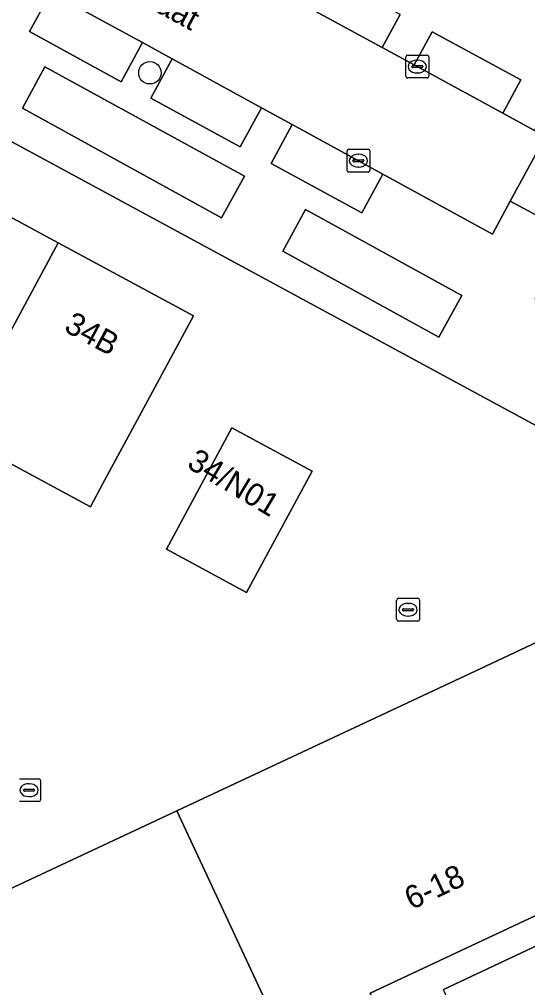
# Model space of a CAD drawing. Extents: x 158352 to 159489, y 383828 to 384603.
# Drawn here: x 159037.32 to 159059.56, y 383932.8 to 383975.15 of the extents above; entities that cross this region are included whole.
import ezdxf

# ---------------------------------------------------------------- set-up
doc = ezdxf.new("R2010")
doc.units = 0
for name, color, linetype in [('IMGEO_Boom', 7, 'Continuous'), ('IMGEO_Erf', 7, 'Continuous'), ('IMGEO_Groenvoorziening', 7, 'Continuous'), ('IMGEO_Kolk', 7, 'Continuous'), ('IMGEO_Openbare_ruimte_label', 7, 'Continuous'), ('IMGEO_Pand', 7, 'Continuous'), ('IMGEO_Pand_nummerreeks', 7, 'Continuous'), ('IMGEO_Parkeervlak_open', 7, 'Continuous'), ('IMGEO_Rijbaan_lokaal_open', 7, 'Continuous'), ('IMGEO_Voetpad_open', 7, 'Continuous')]:
    doc.layers.add(name, color=color, linetype=linetype)

msp = doc.modelspace()

# ---------------------------------------------------------------- linework, layer by layer
at = {"layer": 'IMGEO_Boom'}
msp.add_circle((159043.03, 383972.815), 0.489, dxfattribs=at)
at = {"layer": 'IMGEO_Erf'}
for points in [[(159077.838, 383947.064), (159071.597, 383950.894), (159064.335, 383954.998), (159014.965, 383981.725), (159004.237, 383961.61), (159006.828, 383960.186), (159006.791, 383960.116), (159009.12, 383958.818), (159013.194, 383966.374), (159008.306, 383969.01), (159013.269, 383978.213)], [(159033.314, 383968.449), (159039.017, 383965.374), (159044.933, 383962.184), (159042.56, 383957.784), (159040.974, 383954.842), (159040.426, 383953.826), (159034.51, 383957.016)], [(159057.262, 383946.636), (159061.709, 383948.723), (159066.812, 383937.845), (159078.246, 383943.072), (159078.943, 383943.391)], [(158975.086, 383908.195), (158992.369, 383916.279), (159000, 383919.849), (159009.715, 383924.393), (159026.991, 383932.475), (159044.205, 383940.528), (159057.262, 383946.636)]]:
    msp.add_lwpolyline(points, dxfattribs=at)
msp.add_lwpolyline([(159043.753, 383951.977), (159046.616, 383957.287), (159050.129, 383955.392), (159047.266, 383950.082)], close=True, dxfattribs=at)
at = {"layer": 'IMGEO_Groenvoorziening'}
for points in [[(159038.438, 383973.079), (159037.45, 383971.264), (159046.17, 383966.472), (159047.175, 383968.288)], [(159049.838, 383966.837), (159048.855, 383965.019), (159055.675, 383961.25), (159056.688, 383963.067)]]:
    msp.add_lwpolyline(points, close=True, dxfattribs=at)
at = {"layer": 'IMGEO_Kolk'}
for p, q in [((159054.307, 383973.588), (159055.159, 383973.588)), ((159054.232, 383972.662), (159054.232, 383973.514)), ((159054.534, 383973.131), (159054.932, 383973.131)), ((159054.72, 383973.368), (159054.745, 383973.368)), ((159055.233, 383973.514), (159055.233, 383972.662)), ((159054.491, 383973.082), (159054.491, 383973.094)), ((159054.929, 383973.045), (159054.531, 383973.045)), ((159054.743, 383972.808), (159054.718, 383972.808)), ((159054.975, 383973.094), (159054.975, 383973.082)), ((159055.159, 383972.588), (159054.307, 383972.588)), ((159051.658, 383968.543), (159051.658, 383969.395)), ((159051.733, 383969.469), (159052.585, 383969.469)), ((159052.659, 383969.395), (159052.659, 383968.543)), ((159051.917, 383968.963), (159051.917, 383968.975)), ((159052.355, 383968.926), (159051.957, 383968.926)), ((159051.96, 383969.012), (159052.358, 383969.012)), ((159052.146, 383969.249), (159052.171, 383969.249)), ((159052.401, 383968.975), (159052.401, 383968.963)), ((159052.585, 383968.469), (159051.733, 383968.469)), ((159052.169, 383968.689), (159052.144, 383968.689)), ((159053.906, 383949.826), (159054.758, 383949.826)), ((159053.831, 383948.9), (159053.831, 383949.752)), ((159054.319, 383949.606), (159054.344, 383949.606)), ((159054.832, 383949.752), (159054.832, 383948.9)), ((159054.09, 383949.32), (159054.09, 383949.332)), ((159054.528, 383949.283), (159054.13, 383949.283)), ((159054.133, 383949.369), (159054.531, 383949.369)), ((159054.342, 383949.046), (159054.317, 383949.046)), ((159054.574, 383949.332), (159054.574, 383949.32)), ((159054.758, 383948.826), (159053.906, 383948.826)), ((159037.318, 383941.934), (159038.17, 383941.934)), ((159038.244, 383941.86), (159038.244, 383941.008)), ((159037.502, 383941.428), (159037.502, 383941.44)), ((159037.94, 383941.391), (159037.542, 383941.391)), ((159037.545, 383941.477), (159037.943, 383941.477)), ((159037.731, 383941.714), (159037.756, 383941.714)), ((159037.986, 383941.44), (159037.986, 383941.428)), ((159038.17, 383940.934), (159037.318, 383940.934)), ((159037.754, 383941.154), (159037.729, 383941.154))]:
    msp.add_line(p, q, dxfattribs=at)
for points in [[(159054.307, 383973.588), (159055.159, 383973.588)], [(159054.232, 383972.662), (159054.232, 383973.514)], [(159055.233, 383973.514), (159055.233, 383972.662)], [(159055.159, 383972.588), (159054.307, 383972.588)], [(159051.658, 383968.543), (159051.658, 383969.395)], [(159051.733, 383969.469), (159052.585, 383969.469)], [(159052.659, 383969.395), (159052.659, 383968.543)], [(159052.585, 383968.469), (159051.733, 383968.469)], [(159053.906, 383949.826), (159054.758, 383949.826)], [(159053.831, 383948.9), (159053.831, 383949.752)], [(159054.832, 383949.752), (159054.832, 383948.9)], [(159054.758, 383948.826), (159053.906, 383948.826)], [(159037.318, 383941.934), (159038.17, 383941.934)], [(159038.244, 383941.86), (159038.244, 383941.008)], [(159038.17, 383940.934), (159037.318, 383940.934)]]:
    msp.add_lwpolyline(points, dxfattribs=at)
for centre, radius, start, end in [((159054.309, 383973.512), 0.0765, 91.552, 178.448), ((159054.309, 383973.512), 0.0765, 91.552, 178.448), ((159055.157, 383973.512), 0.0765, 1.552, 88.448), ((159055.157, 383973.512), 0.0765, 1.552, 88.448), ((159054.531, 383973.091), 0.0403, 85.8775, 175.7526), ((159054.936, 383973.093), 0.0386, 1.7309, 96.639), ((159054.528, 383973.081), 0.0366, 178.938, 274.7102), ((159054.932, 383973.088), 0.043, 264.8664, 352.4533), ((159054.309, 383972.664), 0.0765, 181.552, 268.448), ((159054.309, 383972.664), 0.0765, 181.552, 268.448), ((159055.157, 383972.664), 0.0765, 271.552, 358.448), ((159055.157, 383972.664), 0.0765, 271.552, 358.448), ((159051.735, 383969.393), 0.0765, 91.552, 178.448), ((159051.735, 383969.393), 0.0765, 91.552, 178.448), ((159052.583, 383969.393), 0.0765, 1.552, 88.448), ((159052.583, 383969.393), 0.0765, 1.552, 88.448), ((159051.957, 383968.972), 0.0403, 85.8775, 175.7526), ((159051.954, 383968.962), 0.0366, 178.938, 274.7102), ((159052.358, 383968.969), 0.043, 264.8664, 352.4533), ((159052.362, 383968.974), 0.0386, 1.7309, 96.639), ((159051.735, 383968.545), 0.0765, 181.552, 268.448), ((159051.735, 383968.545), 0.0765, 181.552, 268.448), ((159052.583, 383968.545), 0.0765, 271.552, 358.448), ((159052.583, 383968.545), 0.0765, 271.552, 358.448), ((159053.908, 383949.75), 0.0765, 91.552, 178.448), ((159053.908, 383949.75), 0.0765, 91.552, 178.448), ((159054.756, 383949.75), 0.0765, 1.552, 88.448), ((159054.756, 383949.75), 0.0765, 1.552, 88.448), ((159054.13, 383949.329), 0.0403, 85.8775, 175.7526), ((159054.127, 383949.319), 0.0366, 178.938, 274.7102), ((159054.531, 383949.326), 0.043, 264.8664, 352.4533), ((159054.535, 383949.331), 0.0386, 1.7309, 96.639), ((159053.908, 383948.902), 0.0765, 181.552, 268.448), ((159053.908, 383948.902), 0.0765, 181.552, 268.448), ((159054.756, 383948.902), 0.0765, 271.552, 358.448), ((159054.756, 383948.902), 0.0765, 271.552, 358.448), ((159038.168, 383941.858), 0.0765, 1.552, 88.448), ((159038.168, 383941.858), 0.0765, 1.552, 88.448), ((159037.542, 383941.437), 0.0403, 85.8775, 175.7526), ((159037.539, 383941.427), 0.0366, 178.938, 274.7102), ((159037.943, 383941.434), 0.043, 264.8664, 352.4533), ((159037.947, 383941.439), 0.0386, 1.7309, 96.639), ((159038.168, 383941.01), 0.0765, 271.552, 358.448), ((159038.168, 383941.01), 0.0765, 271.552, 358.448)]:
    msp.add_arc(centre, radius, start, end, dxfattribs=at)
for centre, major_axis, ratio, start_param, end_param in [((159054.719, 383973.088), (-0.387, 0.002), 0.722429, 4.712389, 7.853982), ((159054.744, 383973.088), (-0.39, 0.002), 0.717154, 1.570796, 4.712389), ((159052.145, 383968.969), (-0.387, 0.002), 0.722429, 4.712389, 7.853982), ((159052.17, 383968.969), (-0.39, 0.002), 0.717154, 1.570796, 4.712389), ((159054.318, 383949.326), (-0.387, 0.002), 0.722429, 4.712389, 7.853982), ((159054.343, 383949.326), (-0.39, 0.002), 0.717154, 1.570796, 4.712389), ((159037.73, 383941.434), (-0.387, 0.002), 0.722429, 4.712389, 7.853982), ((159037.755, 383941.434), (-0.39, 0.002), 0.717154, 1.570796, 4.712389)]:
    msp.add_ellipse(centre, major_axis=major_axis, ratio=ratio, start_param=start_param, end_param=end_param, dxfattribs=at)
at = {"layer": 'IMGEO_Pand'}
for points in [[(159028.807, 383960.091), (159034.51, 383957.016), (159039.017, 383965.374), (159033.314, 383968.449)], [(159044.933, 383962.184), (159039.017, 383965.374), (159034.51, 383957.016), (159040.426, 383953.826), (159040.974, 383954.842), (159042.56, 383957.784)], [(159047.266, 383950.082), (159050.129, 383955.392), (159046.616, 383957.287), (159043.753, 383951.977)], [(159049.303, 383929.63), (159053.193, 383931.455), (159052.677, 383932.555), (159062.223, 383937.033), (159062.739, 383935.934), (159066.812, 383937.845), (159061.709, 383948.723), (159057.262, 383946.636), (159044.205, 383940.528)], [(159026.991, 383932.475), (159032.099, 383921.557), (159035.979, 383923.378), (159035.455, 383924.496), (159044.89, 383928.922), (159045.414, 383927.805), (159049.303, 383929.63), (159044.205, 383940.528)]]:
    msp.add_lwpolyline(points, close=True, dxfattribs=at)
at = {"layer": 'IMGEO_Parkeervlak_open'}
for points in [[(159049.247, 383976.073), (159053.2, 383973.922), (159053.988, 383975.372), (159050.035, 383977.522)], [(159042.71, 383974.135), (159038.7, 383976.327), (159037.765, 383974.623), (159041.772, 383972.425)], [(159058.471, 383971.056), (159059.259, 383972.505), (159055.385, 383974.612), (159054.597, 383973.163)], [(159044.012, 383973.422), (159043.074, 383971.712), (159046.982, 383969.57), (159047.922, 383971.284)], [(159053.224, 383968.385), (159049.263, 383970.551), (159048.338, 383968.849), (159052.303, 383966.692)]]:
    msp.add_lwpolyline(points, close=True, dxfattribs=at)
at = {"layer": 'IMGEO_Rijbaan_lokaal_open'}
msp.add_lwpolyline([(159053.224, 383968.385), (159058.022, 383965.762), (159058.804, 383967.2), (159060.347, 383970.035), (159059.868, 383970.295), (159058.471, 383971.056), (159054.597, 383973.163), (159053.2, 383973.922), (159049.247, 383976.073), (159047.901, 383976.804), (159043.914, 383978.973), (159042.329, 383979.835), (159038.446, 383981.947), (159037.005, 383982.731), (159033.372, 383984.707), (159032.051, 383982.29), (159031.072, 383980.498), (159033.455, 383979.195), (159037.357, 383977.062), (159038.7, 383976.327), (159042.71, 383974.135), (159044.012, 383973.422), (159047.922, 383971.284), (159049.263, 383970.551)], close=True, dxfattribs=at)
at = {"layer": 'IMGEO_Voetpad_open'}
for points in [[(159014.965, 383981.725), (159064.335, 383954.998), (159071.597, 383950.894), (159077.838, 383947.064)], [(159063.987, 383960.657), (159063.746, 383960.221), (159060.422, 383962.07), (159060.663, 383962.507), (159059.896, 383962.934), (159061.442, 383965.778), (159058.804, 383967.2), (159058.022, 383965.762), (159053.224, 383968.385), (159052.303, 383966.692), (159048.338, 383968.849), (159049.263, 383970.551), (159047.922, 383971.284), (159046.982, 383969.57), (159043.074, 383971.712), (159044.012, 383973.422), (159042.71, 383974.135), (159041.772, 383972.425), (159037.765, 383974.623), (159038.7, 383976.327)], [(159053.988, 383975.372), (159053.2, 383973.922), (159054.597, 383973.163), (159055.385, 383974.612), (159059.259, 383972.505), (159058.471, 383971.056), (159059.868, 383970.295), (159060.657, 383971.744), (159064.573, 383969.614), (159063.784, 383968.164), (159060.347, 383970.035), (159058.804, 383967.2), (159061.442, 383965.778), (159062.233, 383967.232), (159063.409, 383966.587)], [(159079.821, 383939.628), (159085.525, 383942.307), (159085.312, 383942.758), (159078.943, 383943.391), (159078.246, 383943.072), (159066.812, 383937.845), (159062.739, 383935.934), (159062.241, 383935.701), (159062.499, 383935.148), (159060.272, 383934.105), (159060.014, 383934.655), (159055.874, 383932.713)]]:
    msp.add_lwpolyline(points, dxfattribs=at)
for points in [[(159038.438, 383973.079), (159047.175, 383968.288), (159046.17, 383966.472), (159037.45, 383971.264)], [(159049.838, 383966.837), (159056.688, 383963.067), (159055.675, 383961.25), (159048.855, 383965.019)], [(159062.739, 383935.934), (159062.223, 383937.033), (159052.677, 383932.555), (159053.193, 383931.455), (159053.652, 383931.67), (159053.916, 383931.106), (159056.136, 383932.153), (159055.874, 383932.713), (159060.014, 383934.655), (159060.272, 383934.105), (159062.499, 383935.148), (159062.241, 383935.701)]]:
    msp.add_lwpolyline(points, close=True, dxfattribs=at)

# ---------------------------------------------------------------- texts
at = {"layer": 'IMGEO_Openbare_ruimte_label'}
msp.add_text('Venstraat', height=1, rotation=331.385, dxfattribs=at).set_placement((159039.815, 383977.385))
at = {"layer": 'IMGEO_Pand_nummerreeks'}
for s, rotation, p in [('34B', 331.6672, (159039.223, 383961.536)), ('34/N01', 329.1186, (159044.601, 383955.576)), ('6-18', 25.1311, (159054.479, 383936.184))]:
    msp.add_text(s, height=1, rotation=rotation, dxfattribs=at).set_placement(p)

doc.saveas('drawing.dxf')
